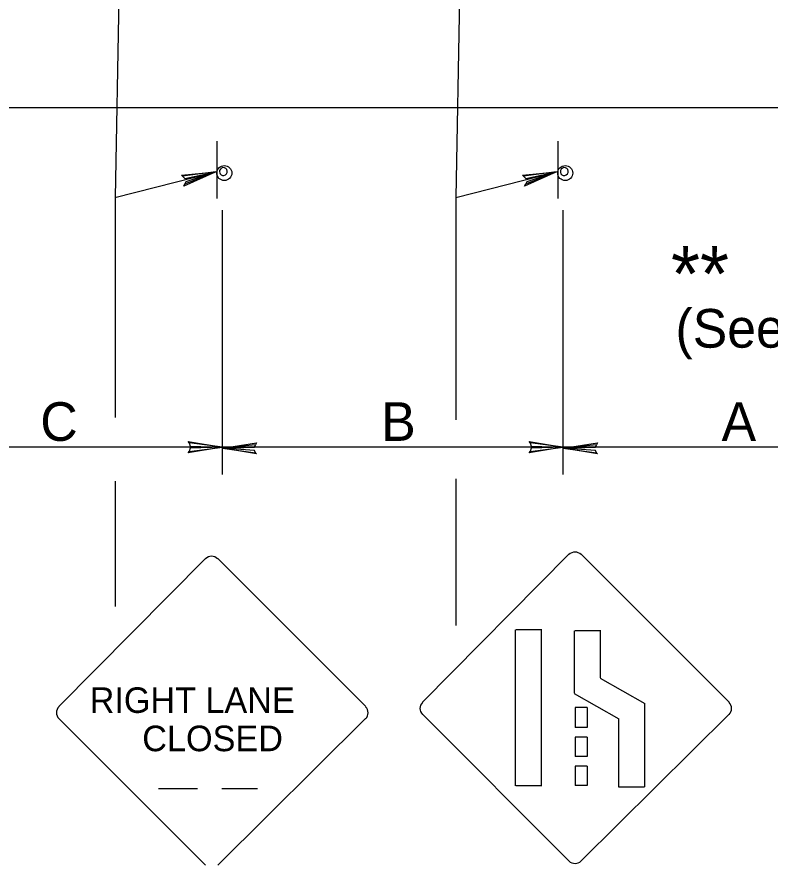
# Model space of a CAD drawing. Extents: x -14145 to -13521, y 30244 to 30661.
# Drawn here: x -13717.67 to -13713.583, y 30302.033 to 30306.638 of the extents above; entities that cross this region are included whole.
import ezdxf

# ---------------------------------------------------------------- set-up
doc = ezdxf.new("R2010")
doc.units = 0
doc.layers.add('1', color=7, linetype='Continuous')
doc.layers.add('2', color=7, linetype='Continuous')

msp = doc.modelspace()

# ---------------------------------------------------------------- linework, layer by layer
at = {"layer": '1'}
for p, q in [((-13717.1056, 30307.4078), (-13717.1374, 30305.6569)), ((-13715.2556, 30307.4078), (-13715.2874, 30305.6569)), ((-13721.0786, 30306.1459), (-13707.0572, 30306.1459)), ((-13716.585, 30305.9642), (-13716.585, 30305.6522)), ((-13716.585, 30305.9642), (-13716.585, 30305.6522)), ((-13716.585, 30305.9642), (-13716.585, 30305.6522)), ((-13716.585, 30305.9642), (-13716.585, 30305.6522)), ((-13716.585, 30305.9642), (-13716.585, 30305.6522)), ((-13716.585, 30305.9642), (-13716.585, 30305.6522)), ((-13714.735, 30305.9642), (-13714.735, 30305.6522)), ((-13714.735, 30305.9642), (-13714.735, 30305.6522)), ((-13714.735, 30305.9642), (-13714.735, 30305.6522)), ((-13714.735, 30305.9642), (-13714.735, 30305.6522)), ((-13714.735, 30305.9642), (-13714.735, 30305.6522)), ((-13714.735, 30305.9642), (-13714.735, 30305.6522)), ((-13717.138, 30305.6572), (-13716.591, 30305.7972)), ((-13717.138, 30305.6572), (-13716.591, 30305.7972)), ((-13717.138, 30305.6572), (-13716.591, 30305.7972)), ((-13715.288, 30305.6572), (-13714.741, 30305.7972)), ((-13715.288, 30305.6572), (-13714.741, 30305.7972)), ((-13715.288, 30305.6572), (-13714.741, 30305.7972)), ((-13717.1374, 30305.6569), (-13717.1374, 30304.4629)), ((-13717.1374, 30305.6569), (-13717.1374, 30304.9874)), ((-13717.1374, 30305.6569), (-13717.1374, 30304.9874)), ((-13715.2874, 30305.6569), (-13715.2874, 30304.4505)), ((-13715.2874, 30305.6569), (-13715.2874, 30304.9874)), ((-13715.2874, 30305.6569), (-13715.2874, 30304.9874)), ((-13716.555, 30304.1542), (-13716.555, 30305.5892)), ((-13716.555, 30304.7152), (-13716.555, 30305.5892)), ((-13716.555, 30304.7152), (-13716.555, 30305.5892)), ((-13714.705, 30304.1542), (-13714.705, 30305.5892)), ((-13714.705, 30304.7152), (-13714.705, 30305.5892)), ((-13714.705, 30304.7152), (-13714.705, 30305.5892)), ((-13716.555, 30304.302), (-13718.405, 30304.302)), ((-13716.555, 30304.302), (-13718.405, 30304.302)), ((-13716.555, 30304.302), (-13718.405, 30304.302)), ((-13714.705, 30304.302), (-13716.555, 30304.302)), ((-13714.705, 30304.302), (-13716.555, 30304.302)), ((-13714.705, 30304.302), (-13716.555, 30304.302)), ((-13712.855, 30304.302), (-13714.705, 30304.302)), ((-13712.855, 30304.302), (-13714.705, 30304.302)), ((-13712.855, 30304.302), (-13714.705, 30304.302)), ((-13717.1374, 30304.1172), (-13717.1374, 30303.4372)), ((-13715.2874, 30304.1296), (-13715.2874, 30303.3338)), ((-13716.6469, 30303.6972), (-13717.4419, 30302.8942)), ((-13716.6469, 30303.6972), (-13717.4419, 30302.8942)), ((-13716.6469, 30303.6972), (-13717.4419, 30302.8942)), ((-13715.7769, 30302.8942), (-13716.5799, 30303.6972)), ((-13715.7769, 30302.8942), (-13716.5799, 30303.6972)), ((-13715.7769, 30302.8942), (-13716.5799, 30303.6972)), ((-13714.6746, 30303.7208), (-13715.4696, 30302.9178)), ((-13714.6746, 30303.7208), (-13715.4696, 30302.9178)), ((-13714.6746, 30303.7208), (-13715.4696, 30302.9178)), ((-13714.6746, 30303.7208), (-13715.4696, 30302.9178)), ((-13713.8046, 30302.9178), (-13714.6076, 30303.7208)), ((-13713.8046, 30302.9178), (-13714.6076, 30303.7208)), ((-13713.8046, 30302.9178), (-13714.6076, 30303.7208)), ((-13713.8046, 30302.9178), (-13714.6076, 30303.7208)), ((-13714.9666, 30303.3098), (-13714.9666, 30302.4628)), ((-13714.9666, 30303.3098), (-13714.9666, 30302.4628)), ((-13714.9666, 30303.3098), (-13714.9666, 30302.4628)), ((-13714.9666, 30303.3098), (-13714.9666, 30302.4628)), ((-13714.821, 30303.31), (-13714.9621, 30303.31)), ((-13714.821, 30303.31), (-13714.9621, 30303.31)), ((-13714.821, 30303.31), (-13714.9621, 30303.31)), ((-13714.821, 30303.31), (-13714.9621, 30303.31)), ((-13714.8256, 30303.3098), (-13714.8256, 30302.4628)), ((-13714.8256, 30303.3098), (-13714.8256, 30302.4628)), ((-13714.8256, 30303.3098), (-13714.8256, 30302.4628)), ((-13714.8256, 30303.3098), (-13714.8256, 30302.4628)), ((-13714.6466, 30303.3048), (-13714.6466, 30302.9668)), ((-13714.6466, 30303.3048), (-13714.6466, 30302.9668)), ((-13714.6466, 30303.3048), (-13714.6466, 30302.9668)), ((-13714.6466, 30303.3048), (-13714.6466, 30302.9668)), ((-13714.5012, 30303.3052), (-13714.6423, 30303.3052)), ((-13714.5012, 30303.3052), (-13714.6423, 30303.3052)), ((-13714.5012, 30303.3052), (-13714.6423, 30303.3052)), ((-13714.5012, 30303.3052), (-13714.6423, 30303.3052)), ((-13714.5056, 30303.3048), (-13714.5056, 30303.0498)), ((-13714.5056, 30303.3048), (-13714.5056, 30303.0498)), ((-13714.5056, 30303.3048), (-13714.5056, 30303.0498)), ((-13714.5056, 30303.3048), (-13714.5056, 30303.0498)), ((-13714.5051, 30303.0481), (-13714.2629, 30302.9095)), ((-13714.5051, 30303.0481), (-13714.2629, 30302.9095)), ((-13714.5051, 30303.0481), (-13714.2629, 30302.9095)), ((-13714.5051, 30303.0481), (-13714.2629, 30302.9095)), ((-13714.6461, 30302.9651), (-13714.4039, 30302.8265)), ((-13714.6461, 30302.9651), (-13714.4039, 30302.8265)), ((-13714.6461, 30302.9651), (-13714.4039, 30302.8265)), ((-13714.6461, 30302.9651), (-13714.4039, 30302.8265)), ((-13714.2636, 30302.9108), (-13714.2636, 30302.4578)), ((-13714.2636, 30302.9108), (-13714.2636, 30302.4578)), ((-13714.2636, 30302.9108), (-13714.2636, 30302.4578)), ((-13714.2636, 30302.9108), (-13714.2636, 30302.4578)), ((-13714.6406, 30302.8889), (-13714.6406, 30302.7805)), ((-13714.5763, 30302.8889), (-13714.6406, 30302.8889)), ((-13714.6406, 30302.8889), (-13714.6406, 30302.7805)), ((-13714.5763, 30302.8889), (-13714.6406, 30302.8889)), ((-13714.6406, 30302.8889), (-13714.6406, 30302.7805)), ((-13714.5763, 30302.8889), (-13714.6406, 30302.8889)), ((-13714.6406, 30302.8889), (-13714.6406, 30302.7805)), ((-13714.5763, 30302.8889), (-13714.6406, 30302.8889)), ((-13714.5763, 30302.8889), (-13714.5763, 30302.7805)), ((-13714.5763, 30302.8889), (-13714.5763, 30302.7805)), ((-13714.5763, 30302.8889), (-13714.5763, 30302.7805)), ((-13714.5763, 30302.8889), (-13714.5763, 30302.7805)), ((-13717.4419, 30302.8282), (-13716.6469, 30302.0332)), ((-13717.4419, 30302.8282), (-13716.6469, 30302.0332)), ((-13717.4419, 30302.8282), (-13716.6469, 30302.0332)), ((-13716.5799, 30302.0332), (-13715.7779, 30302.8282)), ((-13716.5799, 30302.0332), (-13715.7779, 30302.8282)), ((-13716.5799, 30302.0332), (-13715.7779, 30302.8282)), ((-13715.4696, 30302.8518), (-13714.6746, 30302.0568)), ((-13715.4696, 30302.8518), (-13714.6746, 30302.0568)), ((-13715.4696, 30302.8518), (-13714.6746, 30302.0568)), ((-13715.4696, 30302.8518), (-13714.6746, 30302.0568)), ((-13714.6076, 30302.0568), (-13713.8056, 30302.8518)), ((-13714.6076, 30302.0568), (-13713.8056, 30302.8518)), ((-13714.6076, 30302.0568), (-13713.8056, 30302.8518)), ((-13714.6076, 30302.0568), (-13713.8056, 30302.8518)), ((-13714.4046, 30302.8278), (-13714.4046, 30302.4578)), ((-13714.4046, 30302.8278), (-13714.4046, 30302.4578)), ((-13714.4046, 30302.8278), (-13714.4046, 30302.4578)), ((-13714.4046, 30302.8278), (-13714.4046, 30302.4578)), ((-13714.5763, 30302.7805), (-13714.6406, 30302.7805)), ((-13714.5763, 30302.7805), (-13714.6406, 30302.7805)), ((-13714.5763, 30302.7805), (-13714.6406, 30302.7805)), ((-13714.5763, 30302.7805), (-13714.6406, 30302.7805)), ((-13714.6406, 30302.7281), (-13714.6406, 30302.6231)), ((-13714.5763, 30302.7281), (-13714.6406, 30302.7281)), ((-13714.6406, 30302.7281), (-13714.6406, 30302.6231)), ((-13714.5763, 30302.7281), (-13714.6406, 30302.7281)), ((-13714.6406, 30302.7281), (-13714.6406, 30302.6231)), ((-13714.5763, 30302.7281), (-13714.6406, 30302.7281)), ((-13714.6406, 30302.7281), (-13714.6406, 30302.6231)), ((-13714.5763, 30302.7281), (-13714.6406, 30302.7281)), ((-13714.5763, 30302.7281), (-13714.5763, 30302.6231)), ((-13714.5763, 30302.7281), (-13714.5763, 30302.6231)), ((-13714.5763, 30302.7281), (-13714.5763, 30302.6231)), ((-13714.5763, 30302.7281), (-13714.5763, 30302.6231)), ((-13714.5763, 30302.6231), (-13714.6406, 30302.6231)), ((-13714.5763, 30302.6231), (-13714.6406, 30302.6231)), ((-13714.5763, 30302.6231), (-13714.6406, 30302.6231)), ((-13714.5763, 30302.6231), (-13714.6406, 30302.6231)), ((-13714.5763, 30302.5707), (-13714.6406, 30302.5707)), ((-13714.6406, 30302.5707), (-13714.6406, 30302.4657)), ((-13714.5763, 30302.5707), (-13714.6406, 30302.5707)), ((-13714.6406, 30302.5707), (-13714.6406, 30302.4657)), ((-13714.5763, 30302.5707), (-13714.6406, 30302.5707)), ((-13714.6406, 30302.5707), (-13714.6406, 30302.4657)), ((-13714.5763, 30302.5707), (-13714.6406, 30302.5707)), ((-13714.6406, 30302.5707), (-13714.6406, 30302.4657)), ((-13714.5763, 30302.5707), (-13714.5763, 30302.4657)), ((-13714.5763, 30302.5707), (-13714.5763, 30302.4657)), ((-13714.5763, 30302.5707), (-13714.5763, 30302.4657)), ((-13714.5763, 30302.5707), (-13714.5763, 30302.4657)), ((-13716.9013, 30302.4488), (-13716.6907, 30302.4488)), ((-13716.5583, 30302.4488), (-13716.3651, 30302.4488)), ((-13714.821, 30302.4636), (-13714.9621, 30302.4636)), ((-13714.821, 30302.4636), (-13714.9621, 30302.4636)), ((-13714.821, 30302.4636), (-13714.9621, 30302.4636)), ((-13714.821, 30302.4636), (-13714.9621, 30302.4636)), ((-13714.5763, 30302.4657), (-13714.6406, 30302.4657)), ((-13714.5763, 30302.4657), (-13714.6406, 30302.4657)), ((-13714.5763, 30302.4657), (-13714.6406, 30302.4657)), ((-13714.5763, 30302.4657), (-13714.6406, 30302.4657)), ((-13714.2639, 30302.4563), (-13714.4049, 30302.4563)), ((-13714.2639, 30302.4563), (-13714.4049, 30302.4563)), ((-13714.2639, 30302.4563), (-13714.4049, 30302.4563)), ((-13714.2639, 30302.4563), (-13714.4049, 30302.4563))]:
    msp.add_line(p, q, dxfattribs=at)
for points in [[(-13716.771, 30305.7732), (-13716.759, 30305.7612), (-13716.591, 30305.7972), (-13716.771, 30305.7732), (-13716.777, 30305.7792), (-13716.591, 30305.7972), (-13716.753, 30305.7432), (-13716.759, 30305.7312), (-13716.591, 30305.7972), (-13716.765, 30305.7192), (-13716.759, 30305.7312)], [(-13716.771, 30305.7732), (-13716.759, 30305.7612), (-13716.591, 30305.7972), (-13716.771, 30305.7732), (-13716.777, 30305.7792), (-13716.591, 30305.7972), (-13716.753, 30305.7432), (-13716.759, 30305.7312), (-13716.591, 30305.7972), (-13716.765, 30305.7192), (-13716.759, 30305.7312)], [(-13716.771, 30305.7732), (-13716.759, 30305.7612), (-13716.591, 30305.7972), (-13716.771, 30305.7732), (-13716.777, 30305.7792), (-13716.591, 30305.7972), (-13716.753, 30305.7432), (-13716.759, 30305.7312), (-13716.591, 30305.7972), (-13716.765, 30305.7192), (-13716.759, 30305.7312)], [(-13714.921, 30305.7732), (-13714.909, 30305.7612), (-13714.741, 30305.7972), (-13714.921, 30305.7732), (-13714.927, 30305.7792), (-13714.741, 30305.7972), (-13714.903, 30305.7432), (-13714.909, 30305.7312), (-13714.741, 30305.7972), (-13714.915, 30305.7192), (-13714.909, 30305.7312)], [(-13714.921, 30305.7732), (-13714.909, 30305.7612), (-13714.741, 30305.7972), (-13714.921, 30305.7732), (-13714.927, 30305.7792), (-13714.741, 30305.7972), (-13714.903, 30305.7432), (-13714.909, 30305.7312), (-13714.741, 30305.7972), (-13714.915, 30305.7192), (-13714.909, 30305.7312)], [(-13714.921, 30305.7732), (-13714.909, 30305.7612), (-13714.741, 30305.7972), (-13714.921, 30305.7732), (-13714.927, 30305.7792), (-13714.741, 30305.7972), (-13714.903, 30305.7432), (-13714.909, 30305.7312), (-13714.741, 30305.7972), (-13714.915, 30305.7192), (-13714.909, 30305.7312)], [(-13716.735, 30304.326), (-13716.729, 30304.308), (-13716.555, 30304.302), (-13716.735, 30304.326), (-13716.741, 30304.332), (-13716.555, 30304.302), (-13716.729, 30304.296), (-13716.735, 30304.278), (-13716.555, 30304.302), (-13716.741, 30304.272), (-13716.735, 30304.278)], [(-13716.735, 30304.326), (-13716.729, 30304.308), (-13716.555, 30304.302), (-13716.735, 30304.326), (-13716.741, 30304.332), (-13716.555, 30304.302), (-13716.729, 30304.296), (-13716.735, 30304.278), (-13716.555, 30304.302), (-13716.741, 30304.272), (-13716.735, 30304.278)], [(-13716.735, 30304.326), (-13716.729, 30304.308), (-13716.555, 30304.302), (-13716.735, 30304.326), (-13716.741, 30304.332), (-13716.555, 30304.302), (-13716.729, 30304.296), (-13716.735, 30304.278), (-13716.555, 30304.302), (-13716.741, 30304.272), (-13716.735, 30304.278)], [(-13714.885, 30304.326), (-13714.879, 30304.308), (-13714.705, 30304.302), (-13714.885, 30304.326), (-13714.891, 30304.332), (-13714.705, 30304.302), (-13714.879, 30304.296), (-13714.885, 30304.278), (-13714.705, 30304.302), (-13714.891, 30304.272), (-13714.885, 30304.278)], [(-13714.885, 30304.326), (-13714.879, 30304.308), (-13714.705, 30304.302), (-13714.885, 30304.326), (-13714.891, 30304.332), (-13714.705, 30304.302), (-13714.879, 30304.296), (-13714.885, 30304.278), (-13714.705, 30304.302), (-13714.891, 30304.272), (-13714.885, 30304.278)], [(-13714.885, 30304.326), (-13714.879, 30304.308), (-13714.705, 30304.302), (-13714.885, 30304.326), (-13714.891, 30304.332), (-13714.705, 30304.302), (-13714.879, 30304.296), (-13714.885, 30304.278), (-13714.705, 30304.302), (-13714.891, 30304.272), (-13714.885, 30304.278)], [(-13716.375, 30304.272), (-13716.381, 30304.284), (-13716.555, 30304.296), (-13716.375, 30304.272), (-13716.369, 30304.266), (-13716.555, 30304.296), (-13716.381, 30304.302), (-13716.375, 30304.314), (-13716.555, 30304.296), (-13716.369, 30304.326), (-13716.375, 30304.314)], [(-13716.375, 30304.272), (-13716.381, 30304.284), (-13716.555, 30304.296), (-13716.375, 30304.272), (-13716.369, 30304.266), (-13716.555, 30304.296), (-13716.381, 30304.302), (-13716.375, 30304.314), (-13716.555, 30304.296), (-13716.369, 30304.326), (-13716.375, 30304.314)], [(-13716.375, 30304.272), (-13716.381, 30304.284), (-13716.555, 30304.296), (-13716.375, 30304.272), (-13716.369, 30304.266), (-13716.555, 30304.296), (-13716.381, 30304.302), (-13716.375, 30304.314), (-13716.555, 30304.296), (-13716.369, 30304.326), (-13716.375, 30304.314)], [(-13714.525, 30304.272), (-13714.531, 30304.284), (-13714.705, 30304.296), (-13714.525, 30304.272), (-13714.519, 30304.266), (-13714.705, 30304.296), (-13714.531, 30304.302), (-13714.525, 30304.314), (-13714.705, 30304.296), (-13714.519, 30304.326), (-13714.525, 30304.314)], [(-13714.525, 30304.272), (-13714.531, 30304.284), (-13714.705, 30304.296), (-13714.525, 30304.272), (-13714.519, 30304.266), (-13714.705, 30304.296), (-13714.531, 30304.302), (-13714.525, 30304.314), (-13714.705, 30304.296), (-13714.519, 30304.326), (-13714.525, 30304.314)], [(-13714.525, 30304.272), (-13714.531, 30304.284), (-13714.705, 30304.296), (-13714.525, 30304.272), (-13714.519, 30304.266), (-13714.705, 30304.296), (-13714.531, 30304.302), (-13714.525, 30304.314), (-13714.705, 30304.296), (-13714.519, 30304.326), (-13714.525, 30304.314)]]:
    msp.add_lwpolyline(points, dxfattribs=at)
for centre in [(-13716.5445, 30305.7904), (-13716.5445, 30305.7904), (-13716.5445, 30305.7904), (-13714.6945, 30305.7904), (-13714.6945, 30305.7904), (-13714.6945, 30305.7904)]:
    msp.add_circle(centre, 0.0408, dxfattribs=at)
for centre, radius, start, end in [((-13716.5496, 30305.7983), 0.0214, 189.521, 184.2501), ((-13716.5496, 30305.7983), 0.0214, 189.521, 184.2501), ((-13716.5496, 30305.7983), 0.0214, 189.521, 184.2501), ((-13714.6996, 30305.7983), 0.0214, 189.521, 184.2501), ((-13714.6996, 30305.7983), 0.0214, 189.521, 184.2501), ((-13714.6996, 30305.7983), 0.0214, 189.521, 184.2501), ((-13714.6413, 30303.6861), 0.0465, 45, 135), ((-13714.6413, 30303.6861), 0.0465, 45, 135), ((-13714.6413, 30303.6861), 0.0465, 45, 135), ((-13714.6413, 30303.6861), 0.0465, 45, 135), ((-13716.6136, 30303.6631), 0.0465, 45, 135), ((-13716.6136, 30303.6631), 0.0465, 45, 135), ((-13716.6136, 30303.6631), 0.0465, 45, 135), ((-13715.4363, 30302.8836), 0.0465, 135, 225), ((-13715.4363, 30302.8836), 0.0465, 135, 225), ((-13715.4363, 30302.8836), 0.0465, 135, 225), ((-13715.4363, 30302.8836), 0.0465, 135, 225), ((-13713.8383, 30302.8831), 0.0465, 315, 45), ((-13713.8383, 30302.8831), 0.0465, 315, 45), ((-13713.8383, 30302.8831), 0.0465, 315, 45), ((-13713.8383, 30302.8831), 0.0465, 315, 45), ((-13717.4086, 30302.8606), 0.0465, 135, 225), ((-13717.4086, 30302.8606), 0.0465, 135, 225), ((-13717.4086, 30302.8606), 0.0465, 135, 225), ((-13715.8105, 30302.8601), 0.0465, 315, 45), ((-13715.8105, 30302.8601), 0.0465, 315, 45), ((-13715.8105, 30302.8601), 0.0465, 315, 45), ((-13714.6413, 30302.0881), 0.0465, 225, 315), ((-13714.6413, 30302.0881), 0.0465, 225, 315), ((-13714.6413, 30302.0881), 0.0465, 225, 315), ((-13714.6413, 30302.0881), 0.0465, 225, 315)]:
    msp.add_arc(centre, radius, start, end, dxfattribs=at)

# ---------------------------------------------------------------- texts
for s, height, p in [('RIGHT LANE', 0.1386, (-13717.2749, 30302.8592)), ('RIGHT LANE', 0.1386, (-13717.2749, 30302.8592)), ('RIGHT LANE', 0.1386, (-13717.2749, 30302.8592)), ('CLOSED', 0.13887, (-13716.9899, 30302.6512)), ('CLOSED', 0.13887, (-13716.9899, 30302.6512)), ('CLOSED', 0.13887, (-13716.9899, 30302.6512))]:
    msp.add_text(s, height=height, dxfattribs=at).set_placement(p)
at = {"layer": '2'}
msp.add_text('**', height=0.3024, rotation=360, dxfattribs=at).set_placement((-13714.1205, 30305.0918))
for s, p in [('(See Note 3)', (-13714.0962, 30304.8423)), ('C', (-13717.543, 30304.336)), ('B', (-13715.693, 30304.336)), ('A', (-13713.846, 30304.336))]:
    msp.add_text(s, height=0.21, dxfattribs=at).set_placement(p)

doc.saveas('drawing.dxf')
